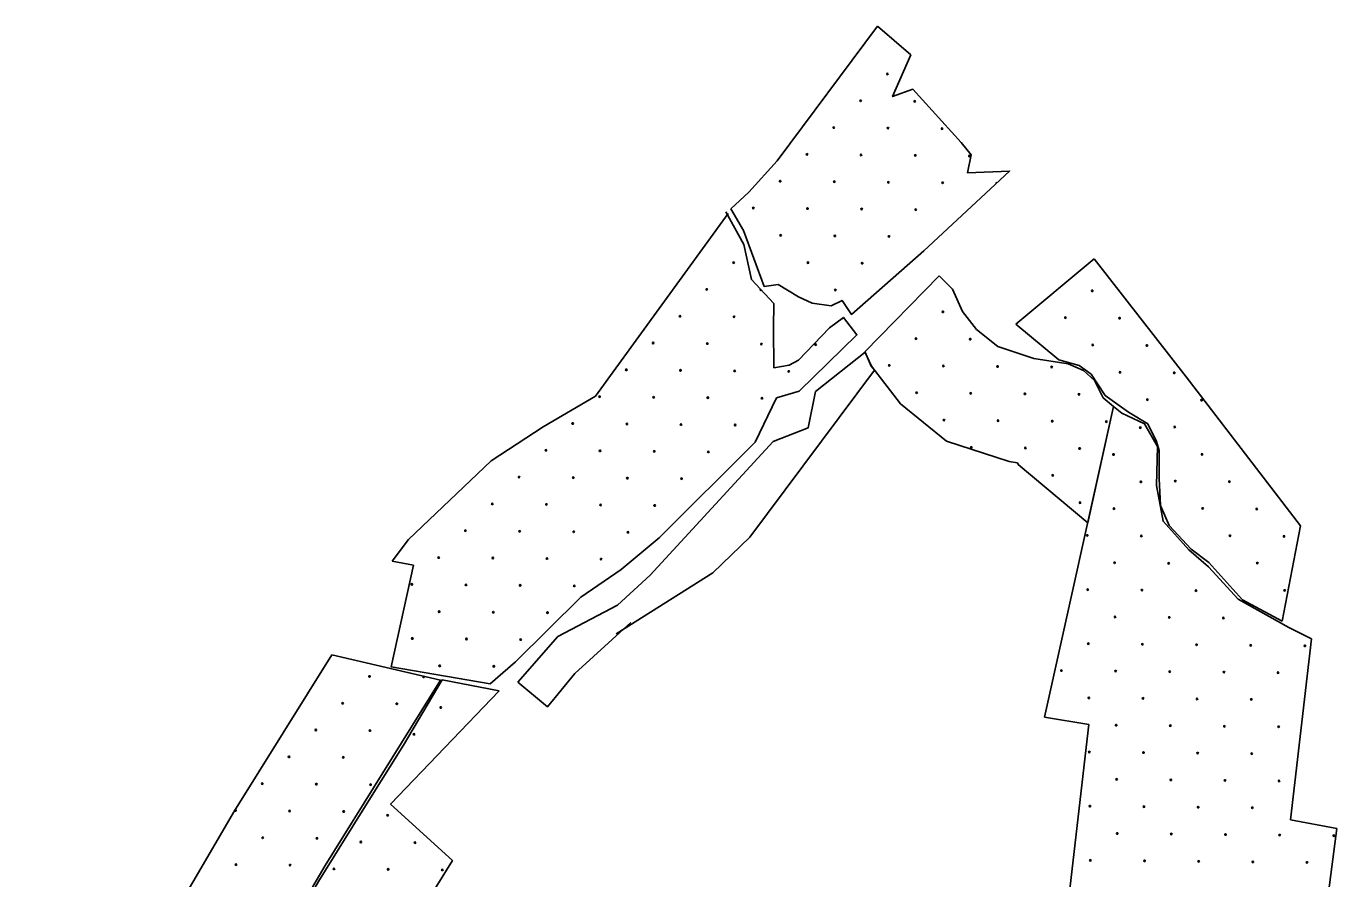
# Model space of a CAD drawing. Extents: x 1612280 to 1883141, y 560852 to 780851.
# Drawn here: x 1711103 to 1720409, y 648267 to 654322 of the extents above; entities that cross this region are included whole.
import ezdxf

# ---------------------------------------------------------------- set-up
doc = ezdxf.new("R2010")
doc.units = 0
doc.layers.add('DESIGN - EROSION CONTROL - Devices', color=7, linetype='Continuous')
doc.layers.add('DESIGN - SCRATCH - User 1', color=7, linetype='Continuous')

msp = doc.modelspace()

# ---------------------------------------------------------------- linework, layer by layer
at = {"layer": 'DESIGN - EROSION CONTROL - Devices'}
for points in [[(1717059.5, 652005.9), (1717103.5, 651908.3), (1717125.3, 651879.9), (1716242, 650692.9), (1715978.2, 650439.3), (1715290.9, 650006.7)], [(1715396.9, 650087.4), (1714999.3, 649724.6), (1714803.6, 649488.4), (1714594.1, 649663.5)]]:
    msp.add_lwpolyline(points, dxfattribs=at)
for centre in [(1717218.1, 653982.7), (1717218.1, 653982.7), (1717027.7, 653792.3), (1717027.7, 653792.3), (1717412.2, 653788.5), (1717412.2, 653788.5), (1716837.3, 653601.9), (1716837.3, 653601.9), (1717221.8, 653598.1), (1717221.8, 653598.1), (1717606.4, 653594.4), (1717606.4, 653594.4), (1716646.9, 653411.5), (1716646.9, 653411.5), (1717031.4, 653407.7), (1717031.4, 653407.7), (1717416, 653404), (1717416, 653404), (1717800.5, 653400.3), (1717800.5, 653400.3), (1716456.5, 653221.1), (1716456.5, 653221.1), (1716841, 653217.3), (1716841, 653217.3), (1717225.6, 653213.6), (1717225.6, 653213.6), (1717610.1, 653209.9), (1717610.1, 653209.9), (1716266, 653030.6), (1716266, 653030.6), (1716650.6, 653026.9), (1716650.6, 653026.9), (1717035.1, 653023.2), (1717035.1, 653023.2), (1717419.7, 653019.4), (1717419.7, 653019.4), (1716460.2, 652836.5), (1716460.2, 652836.5), (1716844.7, 652832.8), (1716844.7, 652832.8), (1717229.3, 652829), (1717229.3, 652829), (1716125.9, 652642.9), (1716125.9, 652642.9), (1716654.3, 652642.4), (1716654.3, 652642.4), (1717038.9, 652638.6), (1717038.9, 652638.6), (1715935.5, 652452.5), (1715935.5, 652452.5), (1716848.5, 652448.2), (1716848.5, 652448.2), (1718672.5, 652442.6), (1718672.5, 652442.6), (1717612.1, 652293.5), (1717612.1, 652293.5), (1715745.1, 652262.1), (1715745.1, 652262.1), (1716129.7, 652258.4), (1716129.7, 652258.4), (1718482.1, 652252.2), (1718482.1, 652252.2), (1718866.7, 652248.5), (1718866.7, 652248.5), (1715554.7, 652071.7), (1715554.7, 652071.7), (1715939.2, 652068), (1715939.2, 652068), (1716323.8, 652064.2), (1716323.8, 652064.2), (1716708.4, 652060.5), (1716708.4, 652060.5), (1717421.6, 652103.1), (1717421.6, 652103.1), (1717806.2, 652099.3), (1717806.2, 652099.3), (1718676.3, 652058.1), (1718676.3, 652058.1), (1719060.8, 652054.4), (1719060.8, 652054.4), (1715364.3, 651881.3), (1715364.3, 651881.3), (1715748.8, 651877.6), (1715748.8, 651877.6), (1716133.4, 651873.8), (1716133.4, 651873.8), (1716517.9, 651870.1), (1716517.9, 651870.1), (1717231.2, 651912.7), (1717231.2, 651912.7), (1717615.8, 651908.9), (1717615.8, 651908.9), (1718000.3, 651905.2), (1718000.3, 651905.2), (1718384.9, 651901.4), (1718384.9, 651901.4), (1718870.4, 651863.9), (1718870.4, 651863.9), (1719255, 651860.2), (1719255, 651860.2), (1715173.9, 651690.9), (1715173.9, 651690.9), (1715558.4, 651687.1), (1715558.4, 651687.1), (1715943, 651683.4), (1715943, 651683.4), (1716327.5, 651679.7), (1716327.5, 651679.7), (1717425.4, 651718.5), (1717425.4, 651718.5), (1717809.9, 651714.8), (1717809.9, 651714.8), (1718194.5, 651711), (1718194.5, 651711), (1718579, 651707.3), (1718579, 651707.3), (1719064.5, 651669.8), (1719064.5, 651669.8), (1719449.1, 651666.1), (1719449.1, 651666.1), (1714983.5, 651500.5), (1714983.5, 651500.5), (1715368, 651496.7), (1715368, 651496.7), (1715752.6, 651493), (1715752.6, 651493), (1716137.1, 651489.3), (1716137.1, 651489.3), (1717619.5, 651524.4), (1717619.5, 651524.4), (1718004.1, 651520.6), (1718004.1, 651520.6), (1718388.6, 651516.9), (1718388.6, 651516.9), (1718773.2, 651513.2), (1718773.2, 651513.2), (1719014.2, 651470.7), (1719014.2, 651470.7), (1719258.7, 651475.7), (1719258.7, 651475.7), (1714793.1, 651310.1), (1714793.1, 651310.1), (1715177.6, 651306.3), (1715177.6, 651306.3), (1715562.2, 651302.6), (1715562.2, 651302.6), (1715946.7, 651298.9), (1715946.7, 651298.9), (1717813.7, 651330.2), (1717813.7, 651330.2), (1718198.2, 651326.5), (1718198.2, 651326.5), (1718582.8, 651322.8), (1718582.8, 651322.8), (1718823.7, 651280.3), (1718823.7, 651280.3), (1719452.8, 651281.5), (1719452.8, 651281.5), (1714602.6, 651119.7), (1714602.6, 651119.7), (1714987.2, 651115.9), (1714987.2, 651115.9), (1715371.8, 651112.2), (1715371.8, 651112.2), (1715756.3, 651108.5), (1715756.3, 651108.5), (1718392.4, 651132.3), (1718392.4, 651132.3), (1719017.9, 651086.1), (1719017.9, 651086.1), (1719262.4, 651091.1), (1719262.4, 651091.1), (1719647, 651087.4), (1719647, 651087.4), (1714412.2, 650929.2), (1714412.2, 650929.2), (1714796.8, 650925.5), (1714796.8, 650925.5), (1715181.3, 650921.8), (1715181.3, 650921.8), (1715565.9, 650918), (1715565.9, 650918), (1718586.5, 650938.2), (1718586.5, 650938.2), (1718827.5, 650895.7), (1718827.5, 650895.7), (1719456.6, 650897), (1719456.6, 650897), (1719841.1, 650893.2), (1719841.1, 650893.2), (1714221.8, 650738.8), (1714221.8, 650738.8), (1714606.4, 650735.1), (1714606.4, 650735.1), (1714990.9, 650731.4), (1714990.9, 650731.4), (1715375.5, 650727.6), (1715375.5, 650727.6), (1718637.1, 650705.3), (1718637.1, 650705.3), (1719021.6, 650701.6), (1719021.6, 650701.6), (1719650.7, 650702.8), (1719650.7, 650702.8), (1720035.3, 650699.1), (1720035.3, 650699.1), (1714031.4, 650548.4), (1714031.4, 650548.4), (1714416, 650544.7), (1714416, 650544.7), (1714800.5, 650541), (1714800.5, 650541), (1715185.1, 650537.2), (1715185.1, 650537.2), (1718831.2, 650511.2), (1718831.2, 650511.2), (1719215.8, 650507.4), (1719215.8, 650507.4), (1719844.9, 650508.7), (1719844.9, 650508.7), (1713841, 650358), (1713841, 650358), (1714225.6, 650354.3), (1714225.6, 650354.3), (1714610.1, 650350.5), (1714610.1, 650350.5), (1714994.7, 650346.8), (1714994.7, 650346.8), (1718640.8, 650320.7), (1718640.8, 650320.7), (1719025.4, 650317), (1719025.4, 650317), (1719409.9, 650313.3), (1719409.9, 650313.3), (1720039, 650314.5), (1720039, 650314.5), (1714035.1, 650163.9), (1714035.1, 650163.9), (1714419.7, 650160.1), (1714419.7, 650160.1), (1714804.3, 650156.4), (1714804.3, 650156.4), (1718834.9, 650126.6), (1718834.9, 650126.6), (1719219.5, 650122.9), (1719219.5, 650122.9), (1719604.1, 650119.1), (1719604.1, 650119.1), (1713844.7, 649973.5), (1713844.7, 649973.5), (1714229.3, 649969.7), (1714229.3, 649969.7), (1714613.8, 649966), (1714613.8, 649966), (1718644.5, 649936.2), (1718644.5, 649936.2), (1719029.1, 649932.5), (1719029.1, 649932.5), (1719413.6, 649928.7), (1719413.6, 649928.7), (1719798.2, 649925), (1719798.2, 649925), (1720182.8, 649921.3), (1720182.8, 649921.3), (1714038.9, 649779.3), (1714038.9, 649779.3), (1713540.3, 649704.1), (1713540.3, 649704.1), (1714423.4, 649775.6), (1714423.4, 649775.6), (1718454.1, 649745.8), (1718454.1, 649745.8), (1718838.7, 649742), (1718838.7, 649742), (1719223.2, 649738.3), (1719223.2, 649738.3), (1719607.8, 649734.6), (1719607.8, 649734.6), (1719992.3, 649730.8), (1719992.3, 649730.8), (1713349.9, 649513.7), (1713349.9, 649513.7), (1713734.4, 649510), (1713734.4, 649510), (1718648.3, 649551.6), (1718648.3, 649551.6), (1719032.8, 649547.9), (1719032.8, 649547.9), (1719417.4, 649544.2), (1719417.4, 649544.2), (1719801.9, 649540.4), (1719801.9, 649540.4), (1714046.3, 649483.4), (1714046.3, 649483.4), (1713159.4, 649323.3), (1713159.4, 649323.3), (1713544, 649319.6), (1713544, 649319.6), (1718842.4, 649357.5), (1718842.4, 649357.5), (1719227, 649353.8), (1719227, 649353.8), (1719611.5, 649350), (1719611.5, 649350), (1719996.1, 649346.3), (1719996.1, 649346.3), (1713855.9, 649293), (1713855.9, 649293), (1712969, 649132.9), (1712969, 649132.9), (1713353.6, 649129.2), (1713353.6, 649129.2), (1718652, 649167.1), (1718652, 649167.1), (1719036.6, 649163.3), (1719036.6, 649163.3), (1719421.1, 649159.6), (1719421.1, 649159.6), (1719805.7, 649155.9), (1719805.7, 649155.9), (1712778.6, 648942.5), (1712778.6, 648942.5), (1718846.1, 648972.9), (1718846.1, 648972.9), (1719230.7, 648969.2), (1719230.7, 648969.2), (1719615.3, 648965.5), (1719615.3, 648965.5), (1719999.8, 648961.7), (1719999.8, 648961.7), (1713163.2, 648938.8), (1713163.2, 648938.8), (1713547.7, 648935), (1713547.7, 648935), (1718655.7, 648782.5), (1718655.7, 648782.5), (1719040.3, 648778.8), (1719040.3, 648778.8), (1719424.8, 648775.1), (1719424.8, 648775.1), (1719809.4, 648771.3), (1719809.4, 648771.3), (1712972.8, 648748.4), (1712972.8, 648748.4), (1713357.3, 648744.6), (1713357.3, 648744.6), (1713669.2, 648718.1), (1713669.2, 648718.1), (1718849.9, 648588.4), (1718849.9, 648588.4), (1719234.4, 648584.7), (1719234.4, 648584.7), (1719619, 648580.9), (1719619, 648580.9), (1720003.5, 648577.2), (1720003.5, 648577.2), (1720388.1, 648573.5), (1720388.1, 648573.5), (1712782.4, 648557.9), (1712782.4, 648557.9), (1713166.9, 648554.2), (1713166.9, 648554.2), (1713478.8, 648527.7), (1713478.8, 648527.7), (1713863.3, 648523.9), (1713863.3, 648523.9), (1718659.5, 648398), (1718659.5, 648398), (1719044, 648394.2), (1719044, 648394.2), (1719428.6, 648390.5), (1719428.6, 648390.5), (1719813.1, 648386.8), (1719813.1, 648386.8), (1720197.7, 648383), (1720197.7, 648383), (1712592, 648367.5), (1712592, 648367.5), (1712976.5, 648363.8), (1712976.5, 648363.8), (1713288.4, 648337.2), (1713288.4, 648337.2), (1713672.9, 648333.5), (1713672.9, 648333.5), (1714057.5, 648329.8), (1714057.5, 648329.8)]:
    msp.add_circle(centre, 5.28, dxfattribs=at)
for centre, start, end in [((1717994.7, 653206.1), 59.62555, 206.03986), ((1716320.1, 652448.8), 119.12657, 326.37851), ((1716898.8, 652250.9), 231.4009, 21.78533), ((1713924.8, 649700.4), 94.09602, 59.5928), ((1712588.2, 648752.1), 205.14313, 91.10828)]:
    msp.add_arc(centre, 5.28, start, end, dxfattribs=at)
at = {"layer": 'DESIGN - SCRATCH - User 1'}
for points in [[(1716107.1, 653024.1), (1716234.6, 653144.1), (1716434.2, 653364.8), (1717147.4, 654321.9)], [(1716107.1, 653024.1), (1716234.6, 653144.1), (1716434.2, 653364.8), (1717147.4, 654321.9)], [(1717147.4, 654321.9), (1717383.3, 654117.9), (1717255, 653822.5), (1717399.3, 653873.9), (1717742.6, 653495), (1717813.2, 653408.3), (1717787.5, 653279.9), (1718085.9, 653292.8), (1717476.3, 652727.7)], [(1717147.4, 654321.9), (1717383.3, 654117.9), (1717255, 653822.5), (1717399.3, 653873.9), (1717742.6, 653495), (1717813.2, 653408.3), (1717787.5, 653279.9), (1718085.9, 653292.8), (1717476.3, 652727.7)], [(1715144.2, 651693.4), (1716086.7, 652992.5)], [(1715144.2, 651693.4), (1716086.7, 652992.5)], [(1716069.6, 653003.8), (1716199.5, 652772.6), (1716252.4, 652523.8), (1716411.2, 652352), (1716409.6, 652178.6), (1716411.2, 651894.5)], [(1716069.6, 653003.8), (1716199.5, 652772.6), (1716252.4, 652523.8), (1716411.2, 652352), (1716409.6, 652178.6), (1716411.2, 651894.5)], [(1717476.3, 652727.7), (1716963, 652274.9), (1716895.7, 652374.5), (1716818.7, 652335.9), (1716683.9, 652355.2), (1716587.7, 652400.2), (1716443.3, 652486.9), (1716343.9, 652474), (1716196.3, 652872.1), (1716107.1, 653024.1)], [(1717476.3, 652727.7), (1716963, 652274.9), (1716895.7, 652374.5), (1716818.7, 652335.9), (1716683.9, 652355.2), (1716587.7, 652400.2), (1716443.3, 652486.9), (1716343.9, 652474), (1716196.3, 652872.1), (1716107.1, 653024.1)], [(1718686, 652669.9), (1718129.7, 652205.9)], [(1718686, 652669.9), (1718129.7, 652205.9)], [(1720151.1, 650773.1), (1719339.6, 651831.2), (1718686, 652669.9)], [(1720151.1, 650773.1), (1719339.6, 651831.2), (1718686, 652669.9)], [(1717585.2, 652550), (1717058.1, 652010.4)], [(1717585.2, 652550), (1717058.1, 652010.4)], [(1718823.6, 651621), (1718749.3, 651683.5), (1718688.4, 651805.5), (1718611.4, 651876.2), (1718502.3, 651924.3), (1718258.5, 651962.9), (1718001.9, 652046.3), (1717851.1, 652168.3), (1717751.7, 652296.8), (1717681.1, 652454.1), (1717585.2, 652550)], [(1718823.6, 651621), (1718749.3, 651683.5), (1718688.4, 651805.5), (1718611.4, 651876.2), (1718502.3, 651924.3), (1718258.5, 651962.9), (1718001.9, 652046.3), (1717851.1, 652168.3), (1717751.7, 652296.8), (1717681.1, 652454.1), (1717585.2, 652550)], [(1716411.2, 651894.5), (1716520.3, 651913.7), (1716587.7, 651949.1), (1716805.8, 652180.2), (1716905.3, 652254.1), (1717001.5, 652128.9), (1716590.9, 651730.7), (1716430.5, 651682.6)], [(1716411.2, 651894.5), (1716520.3, 651913.7), (1716587.7, 651949.1), (1716805.8, 652180.2), (1716905.3, 652254.1), (1717001.5, 652128.9), (1716590.9, 651730.7), (1716430.5, 651682.6)], [(1718129.7, 652205.9), (1718436.4, 651953.1)], [(1718129.7, 652205.9), (1718436.4, 651953.1)], [(1717059.5, 652005.9), (1716707.2, 651726.7), (1716655.9, 651469.9), (1716405.7, 651373.5), (1715533, 650423.1), (1715302, 650211.2), (1714878.6, 649986.5), (1714594.1, 649663.5)], [(1717059.5, 652005.9), (1716707.2, 651726.7), (1716655.9, 651469.9), (1716405.7, 651373.5), (1715533, 650423.1), (1715302, 650211.2), (1714878.6, 649986.5), (1714594.1, 649663.5)], [(1717059.5, 652005.9), (1717103.5, 651908.3), (1717125.3, 651879.9), (1716242, 650692.9), (1715978.2, 650439.3), (1715290.9, 650006.7)], [(1717058.1, 652010.4), (1717104, 651908.2), (1717311.5, 651640.2), (1717638, 651376), (1718082.9, 651231.3), (1718141.5, 651222), (1718147.6, 651209.8), (1718640.2, 650794.6), (1718823.6, 651621)], [(1717058.1, 652010.4), (1717104, 651908.2), (1717311.5, 651640.2), (1717638, 651376), (1718082.9, 651231.3), (1718141.5, 651222), (1718147.6, 651209.8), (1718640.2, 650794.6), (1718823.6, 651621)], [(1718436.4, 651953.1), (1718579.3, 651911.5), (1718665.9, 651850.5), (1718765.4, 651699.6), (1718929, 651580.8), (1719066.9, 651497.3), (1719127.9, 651372.1), (1719147.2, 651307.9), (1719147.2, 651108.8), (1719157.8, 650916.8), (1719217.7, 650774.9), (1719376, 650607.8), (1719499.5, 650512), (1719670.9, 650324.6), (1719738.7, 650248.8), (1720021.2, 650095.8)], [(1718436.4, 651953.1), (1718579.3, 651911.5), (1718665.9, 651850.5), (1718765.4, 651699.6), (1718929, 651580.8), (1719066.9, 651497.3), (1719127.9, 651372.1), (1719147.2, 651307.9), (1719147.2, 651108.8), (1719157.8, 650916.8), (1719217.7, 650774.9), (1719376, 650607.8), (1719499.5, 650512), (1719670.9, 650324.6), (1719738.7, 650248.8), (1720021.2, 650095.8)], [(1713702.3, 650522.4), (1713817.6, 650676.2), (1714403.4, 651235.7), (1714772.4, 651476.5), (1715144.2, 651693.4)], [(1713702.3, 650522.4), (1713817.6, 650676.2), (1714403.4, 651235.7), (1714772.4, 651476.5), (1715144.2, 651693.4)], [(1716430.5, 651682.6), (1716279.7, 651367.9), (1715596.4, 650687.2), (1715326.9, 650462.5), (1715041.4, 650266.6), (1714576.2, 649807.5), (1714396.2, 649650.3)], [(1716430.5, 651682.6), (1716279.7, 651367.9), (1715596.4, 650687.2), (1715326.9, 650462.5), (1715041.4, 650266.6), (1714576.2, 649807.5), (1714396.2, 649650.3)], [(1718823.9, 651621.2), (1718333.7, 649414.1)], [(1718823.9, 651621.2), (1718333.7, 649414.1)], [(1720229, 649971), (1720069.8, 650050.6), (1719709.9, 650252.1), (1719498.9, 650481.5), (1719358.6, 650603.7), (1719175.2, 650805.6), (1719129.1, 651059.2), (1719136.7, 651336), (1719044.5, 651497.4), (1718883.2, 651574.3), (1718823.9, 651621.2)], [(1720229, 649971), (1720069.8, 650050.6), (1719709.9, 650252.1), (1719498.9, 650481.5), (1719358.6, 650603.7), (1719175.2, 650805.6), (1719129.1, 651059.2), (1719136.7, 651336), (1719044.5, 651497.4), (1718883.2, 651574.3), (1718823.9, 651621.2)], [(1720021.2, 650095.8), (1720151.1, 650773.1)], [(1720021.2, 650095.8), (1720151.1, 650773.1)], [(1714396.2, 649650.3), (1713694.7, 649771.3), (1713851.9, 650493.8), (1713702.3, 650522.4)], [(1714396.2, 649650.3), (1713694.7, 649771.3), (1713851.9, 650493.8), (1713702.3, 650522.4)], [(1715396.9, 650087.4), (1714999.3, 649724.6), (1714803.6, 649488.4), (1714594.1, 649663.5)], [(1720080.8, 648686.1), (1720229, 649971)], [(1720080.8, 648686.1), (1720229, 649971)], [(1713272.5, 649858), (1712582.8, 648748.7), (1711102.6, 646215.7)], [(1713272.5, 649858), (1712582.8, 648748.7), (1711102.6, 646215.7)], [(1712556.6, 647217.4), (1713225.1, 648361.4), (1714043.6, 649677.8), (1713272.5, 649858)], [(1712556.6, 647217.4), (1713225.1, 648361.4), (1714043.6, 649677.8), (1713272.5, 649858)], [(1714461.4, 649602.3), (1714056.2, 649679.6), (1713781.5, 649216.8), (1713465.6, 648708.2), (1713186.3, 648259.1), (1712551.3, 647184.2)], [(1714461.4, 649602.3), (1714056.2, 649679.6), (1713781.5, 649216.8), (1713465.6, 648708.2), (1713186.3, 648259.1), (1712551.3, 647184.2)], [(1714130.1, 648396.6), (1713689.7, 648797.1), (1714461.4, 649602.3)], [(1714130.1, 648396.6), (1713689.7, 648797.1), (1714461.4, 649602.3)], [(1718333.7, 649414.1), (1718649, 649363.2)], [(1718333.7, 649414.1), (1718649, 649363.2)], [(1718649, 649363.2), (1718488.2, 647968.2)], [(1718649, 649363.2), (1718488.2, 647968.2)], [(1720409.2, 648623.5), (1720080.8, 648686.1)], [(1720409.2, 648623.5), (1720080.8, 648686.1)], [(1719927.9, 644936.4), (1720409.2, 648623.5)], [(1719927.9, 644936.4), (1720409.2, 648623.5)], [(1712551.3, 647184.2), (1712899.2, 647026.7), (1712975.6, 646998.8), (1713232.5, 646887.6), (1713867.4, 647974.1), (1714130.1, 648396.6)], [(1712551.3, 647184.2), (1712899.2, 647026.7), (1712975.6, 646998.8), (1713232.5, 646887.6), (1713867.4, 647974.1), (1714130.1, 648396.6)]]:
    msp.add_lwpolyline(points, dxfattribs=at)

doc.saveas('drawing.dxf')
